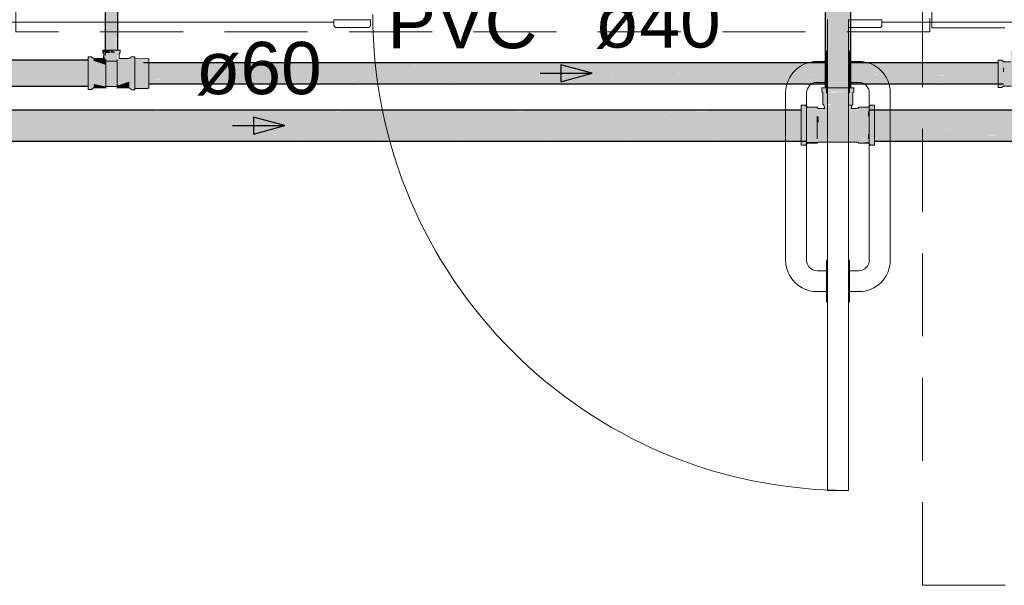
# Model space of a CAD drawing. Header units: millimetres. Extents: x 567 to 934, y -1 to 364.
# Tile 427 of 656: x 756.54 to 760.3, y 41.32 to 43.49. Entities that reach past the tile are written whole.
import ezdxf

# ---------------------------------------------------------------- set-up
doc = ezdxf.new("R2010")
doc.units = ezdxf.units.MM
doc.header["$MEASUREMENT"] = 0
doc.linetypes.add('HIDDEN2', pattern=[0.47625, 0.3175, -0.15875])
doc.linetypes.add('NULL', pattern=[0])
for name, color, linetype, lineweight in [('AF-Condutos', 140, 'Continuous', 25), ('AF-Conexões', 152, 'Continuous', 18), ('AF-Sentido conduto', 140, 'Continuous', 30), ('AF-Textos conduto', 7, 'Continuous', 9), ('DI-Detalhes', 1, 'HIDDEN2', 9)]:
    doc.layers.add(name, color=color, linetype=linetype, lineweight=lineweight)
doc.layers.add('ARQ FINA', color=8, linetype='Continuous')
doc.styles.add('Arial', font='arial.ttf')

msp = doc.modelspace()

# ---------------------------------------------------------------- hatches: boundary and pattern name
at = {"layer": 'AF-Condutos', "linetype": 'Continuous'}
for points in [[(759.6189, 43.2246), (759.6428, 43.2246), (759.642, 47.2417), (759.6428, 47.4594), (759.6189, 47.4594)], [(759.642, 47.2217), (759.6428, 43.2046), (759.6626, 47.4594), (759.6428, 47.4594)], [(759.7178, 47.4594), (759.6626, 47.4594), (759.6429, 43.2246), (759.6627, 43.2246), (759.6778, 47.2417), (759.6778, 46.3371), (759.6822, 47.2417), (759.6833, 43.2246), (759.7135, 43.2246), (759.7129, 47.2417), (759.7135, 43.3199), (759.7135, 43.2246), (759.7178, 43.2246)], [(756.8676, 47.2142), (756.8634, 43.3692), (756.8676, 43.3692)], [(756.8676, 47.2142), (756.8634, 47.2142), (756.8634, 43.3492)], [(756.8753, 47.2142), (756.8676, 43.3692), (756.8753, 43.3692)], [(756.8753, 47.2142), (756.8676, 47.2142), (756.8676, 43.3492)], [(756.8852, 47.2142), (756.8753, 47.2142), (756.8753, 43.3492)], [(756.8852, 47.2142), (756.8754, 43.3692), (756.8852, 43.3692)], [(756.8955, 47.2142), (756.8852, 47.2142), (756.8852, 43.3492)], [(756.8955, 47.2142), (756.8852, 43.3692), (756.8955, 43.3692)], [(756.9045, 47.2142), (756.8955, 47.2142), (756.8955, 43.3492)], [(756.9045, 47.2142), (756.8956, 43.3692), (756.9045, 43.3692)], [(756.9106, 47.2142), (756.9045, 47.2142), (756.9045, 43.3492)], [(756.9098, 46.6832), (756.9098, 43.3492), (756.9106, 47.2142)], [(756.9106, 47.2142), (756.9098, 43.3692), (756.9106, 43.3692)], [(756.9128, 47.2142), (756.9106, 47.2142), (756.9106, 43.3492)], [(756.9128, 47.2142), (756.9107, 43.3692), (756.9128, 43.3692)], [(759.6778, 46.3371), (759.6778, 47.2417), (759.6626, 43.2046)], [(759.6778, 46.3371), (759.6778, 43.2046), (759.6822, 47.2417)], [(759.6833, 43.2246), (759.6822, 47.2417), (759.6778, 43.2246)], [(756.9098, 46.6832), (756.9046, 43.3692), (756.9098, 43.3692)], [(759.6778, 43.2246), (759.6778, 46.3371), (759.6627, 43.2246)], [(755.5821, 43.3298), (755.5821, 43.3232), (756.7988, 43.3235), (756.7988, 43.3299)], [(756.7988, 43.3299), (755.5821, 43.3299), (755.5821, 43.3298)], [(755.5821, 43.3232), (755.5821, 43.2902), (756.7988, 43.2906), (756.7988, 43.3235)], [(757.0107, 43.3199), (759.6189, 43.3159), (759.6189, 43.3199)], [(757.0107, 43.3148), (759.6189, 43.306), (759.6189, 43.3148)], [(757.0107, 43.3037), (759.6189, 43.2916), (759.6189, 43.3037)], [(759.6189, 43.3159), (757.0307, 43.3199), (757.0307, 43.3148), (759.6189, 43.3148)], [(759.6189, 43.306), (757.0307, 43.3147), (757.0307, 43.3037), (759.6189, 43.3037)], [(759.6189, 43.2916), (757.0307, 43.3036), (757.0307, 43.2885), (759.6189, 43.2885)], [(759.7178, 43.3199), (759.7178, 43.3157), (760.2812, 43.3148), (760.2812, 43.3199)], [(760.3012, 43.3148), (759.7178, 43.3157), (759.7178, 43.3148)], [(759.7178, 43.3148), (759.7178, 43.3057), (760.2812, 43.3037), (760.2812, 43.3148)], [(760.3012, 43.3037), (759.7178, 43.3057), (759.7178, 43.3037)], [(759.7178, 43.3037), (759.7178, 43.2912), (760.2812, 43.2886), (760.2812, 43.3037)], [(756.7988, 43.2305), (756.7988, 43.2906), (755.5821, 43.2902), (755.5821, 43.2304)], [(757.0107, 43.2885), (760.2812, 43.272), (760.2812, 43.2885)], [(760.2812, 43.2567), (760.2812, 43.2718), (757.0107, 43.2718)], [(757.0107, 43.2567), (759.6189, 43.2478), (759.6189, 43.2567)], [(757.0306, 43.2567), (759.6189, 43.2567), (759.6189, 43.2598), (757.0306, 43.2718)], [(757.0307, 43.2455), (759.6189, 43.2455), (759.6189, 43.2478), (757.0306, 43.2566)], [(757.0307, 43.2718), (759.6189, 43.2718), (759.6189, 43.2753), (757.0307, 43.2884)], [(760.3012, 43.2885), (759.7178, 43.2912), (759.7178, 43.2885)], [(760.3012, 43.2718), (759.7178, 43.2748), (759.7178, 43.2718)], [(760.3012, 43.2567), (759.7178, 43.2593), (759.7178, 43.2567)], [(759.7178, 43.2475), (760.2812, 43.2456), (760.2812, 43.2567), (759.7178, 43.2567)], [(755.5821, 43.2304), (756.7988, 43.2304), (756.7988, 43.2305)], [(757.0107, 43.2455), (759.6189, 43.2415), (759.6189, 43.2455)], [(757.0307, 43.2404), (759.6189, 43.2404), (759.6189, 43.2415), (757.0307, 43.2455)], [(760.3012, 43.2455), (759.7178, 43.2475), (759.7178, 43.2455)], [(759.7178, 43.2413), (760.2812, 43.2404), (760.2812, 43.2455), (759.7178, 43.2455)], [(760.3012, 43.2404), (759.7178, 43.2413), (759.7178, 43.2404)], [(755.3714, 43.1321), (759.5474, 43.1321), (755.3714, 43.1398)], [(755.3714, 43.1398), (759.5274, 43.1322), (759.5274, 43.1398)], [(755.3714, 43.1154), (759.5474, 43.1154), (755.3714, 43.1321)], [(755.3714, 43.1321), (759.5274, 43.1155), (759.5274, 43.1321)], [(755.3714, 43.0926), (759.5474, 43.0926), (755.3714, 43.1154)], [(755.3714, 43.1154), (759.5274, 43.0927), (759.5274, 43.1154)], [(759.7882, 43.1398), (766.1874, 43.1322), (766.1874, 43.1398)], [(759.7882, 43.1321), (766.1874, 43.1155), (766.1874, 43.1321)], [(759.7882, 43.1154), (766.1874, 43.0927), (766.1874, 43.1154)], [(766.2074, 43.1321), (759.8082, 43.1398), (759.8082, 43.1321)], [(766.2074, 43.1154), (759.8082, 43.1321), (759.8082, 43.1154)], [(766.2074, 43.0926), (759.8082, 43.1154), (759.8082, 43.0926)], [(755.3714, 43.0926), (759.5274, 43.0678), (759.5274, 43.0926)], [(755.3714, 43.0677), (759.5474, 43.0677), (755.3714, 43.0926)], [(755.3714, 43.0677), (759.5274, 43.045), (759.5274, 43.0677)], [(755.3714, 43.0449), (759.5474, 43.0449), (755.3714, 43.0677)], [(759.7882, 43.0926), (766.1874, 43.0678), (766.1874, 43.0926)], [(759.7882, 43.0677), (766.1874, 43.045), (766.1874, 43.0677)], [(766.2074, 43.0677), (759.8082, 43.0926), (759.8082, 43.0677)], [(766.2074, 43.0449), (759.8082, 43.0676), (759.8082, 43.0449)], [(755.3714, 43.0449), (759.5274, 43.0283), (759.5274, 43.0449)], [(755.3714, 43.0282), (759.5474, 43.0282), (755.3714, 43.0449)], [(755.3714, 43.0282), (759.5274, 43.0205), (759.5274, 43.0282)], [(755.3714, 43.0205), (759.5474, 43.0205), (755.3714, 43.0282)], [(759.7882, 43.0449), (766.1874, 43.0283), (766.1874, 43.0449)], [(759.7882, 43.0282), (766.1874, 43.0205), (766.1874, 43.0282)], [(766.2074, 43.0282), (759.8082, 43.0448), (759.8082, 43.0282)], [(766.2074, 43.0205), (759.8082, 43.0282), (759.8082, 43.0205)]]:
    msp.add_hatch(color=151, dxfattribs=at).paths.add_polyline_path(points)
at = {"layer": 'AF-Conexões', "linetype": 'Continuous'}
for points in [[(756.8564, 43.3692), (756.8545, 43.3602), (756.8771, 43.3602), (756.8878, 43.3692)], [(756.918, 43.3546), (756.9218, 43.3692), (756.8878, 43.3692), (756.9008, 43.3605), (756.8841, 43.3604), (756.8599, 43.3546), (756.8658, 43.3272), (756.9098, 43.3272), (756.9093, 43.3492)], [(756.8841, 43.3604), (756.9, 43.361), (756.8878, 43.3692)], [(756.7988, 43.3432), (756.7988, 43.2184), (756.8118, 43.2184), (756.8195, 43.2241), (756.8188, 43.2407), (756.8658, 43.2296), (756.8658, 43.3125), (756.8195, 43.3277), (756.8195, 43.3374)], [(756.8195, 43.3374), (756.8195, 43.3277), (756.8658, 43.3271), (756.8615, 43.349), (756.8598, 43.3374)], [(756.9561, 43.3374), (756.918, 43.3363), (756.9098, 43.3335), (756.9098, 43.233), (756.9561, 43.2484), (756.9561, 43.2273), (756.9768, 43.2175), (756.9768, 43.3432), (756.9638, 43.3432)], [(757.0267, 43.222), (757.0307, 43.226), (757.0307, 43.3102), (757.0267, 43.3364), (756.9768, 43.3355), (756.9768, 43.222)], [(760.4052, 43.3239), (760.4002, 43.3474), (760.3997, 43.316), (760.3971, 43.3444), (760.3873, 43.3444), (760.3603, 43.3524), (760.3406, 43.3524), (760.3306, 43.3644), (760.3263, 43.3644), (760.3311, 43.3524), (760.3304, 43.3244), (760.3008, 43.3244), (760.2952, 43.33), (760.2812, 43.33), (760.2812, 43.2277), (760.2952, 43.226), (760.2997, 43.2316), (760.332, 43.2316), (760.3346, 43.2347), (760.401, 43.2347), (760.4036, 43.2316), (760.4348, 43.2316), (760.4348, 43.2344), (760.4544, 43.226), (760.4544, 43.3282), (760.4404, 43.3284), (760.4348, 43.3244), (760.4058, 43.3244), (760.4047, 43.3463), (760.4108, 43.3524), (760.4108, 43.3644), (760.3306, 43.3644), (760.3349, 43.3524), (760.3678, 43.3474), (760.3969, 43.3474), (760.3997, 43.316), (760.3998, 43.3444), (760.4024, 43.32), (760.4035, 43.3474)], [(756.8633, 43.3272), (756.8195, 43.3277), (756.8658, 43.3125)], [(756.9098, 43.3271), (756.8658, 43.3271), (756.8658, 43.2302), (756.9098, 43.2302)], [(756.8195, 43.2241), (756.8658, 43.2231), (756.8658, 43.2296), (756.8195, 43.2397)], [(756.9561, 43.2273), (756.9561, 43.2484), (756.9098, 43.233), (756.9098, 43.2231)], [(756.9561, 43.2273), (756.9098, 43.2231), (756.9561, 43.2241)], [(759.6151, 43.1578), (759.6392, 43.1628), (759.648, 43.2046), (759.6371, 43.2096), (759.6885, 43.2096), (759.6986, 43.2246), (759.6084, 43.2246), (759.6105, 43.2068), (759.6105, 43.1628), (759.6172, 43.1461), (759.5933, 43.1442), (759.5884, 43.1504), (759.5508, 43.1504), (759.5434, 43.1578), (759.5274, 43.1578), (759.5274, 43.0084), (759.5434, 43.0058), (759.5508, 43.0173), (759.6678, 43.0175), (759.7423, 43.0194), (759.7472, 43.0132), (759.7811, 43.0169), (759.7922, 43.0058), (759.8082, 43.0058), (759.8082, 43.1552), (759.7922, 43.1578), (759.7848, 43.1504), (759.7472, 43.1504), (759.7472, 43.1403), (759.7184, 43.1461), (759.7251, 43.1628), (759.7234, 43.2056), (759.7293, 43.2096), (759.7293, 43.2246), (759.6986, 43.2246), (759.6885, 43.2096), (759.6485, 43.2068), (759.6392, 43.1628), (759.6407, 43.1578)], [(759.7234, 43.2068), (759.7251, 43.1628), (759.7251, 43.2068)], [(759.5508, 43.0152), (759.5508, 43.0132), (759.5884, 43.0132)], [(759.5528, 43.0151), (759.5884, 43.0132), (759.5884, 43.0173), (759.5549, 43.0173)], [(759.6678, 43.0175), (759.7438, 43.0175), (759.7438, 43.0194)], [(759.7472, 43.0132), (759.7848, 43.0132), (759.7848, 43.0173)]]:
    msp.add_hatch(color=161, dxfattribs=at).paths.add_polyline_path(points)

# ---------------------------------------------------------------- linework, layer by layer
at = {"layer": 'AF-Condutos'}
for p, q in [((756.8634, 47.2142), (756.8634, 43.3492)), ((756.9128, 43.3692), (756.9128, 47.2142)), ((759.6189, 47.2217), (759.6189, 43.3199)), ((759.7178, 43.3199), (759.7178, 47.2217)), ((756.7988, 43.3299), (755.5821, 43.3299)), ((759.6189, 43.3199), (757.0107, 43.3199)), ((759.6189, 43.3199), (759.6189, 43.2404)), ((759.7178, 43.2404), (759.7178, 43.3199)), ((760.2812, 43.3199), (759.7178, 43.3199)), ((755.5821, 43.2304), (756.7988, 43.2304)), ((757.0307, 43.2404), (759.6189, 43.2404)), ((759.6189, 43.2404), (759.6189, 43.2246)), ((759.7178, 43.2246), (759.7178, 43.2404)), ((759.7178, 43.2404), (760.3012, 43.2404)), ((759.5274, 43.1398), (755.3714, 43.1398)), ((766.1874, 43.1398), (759.7882, 43.1398)), ((755.3714, 43.0205), (759.5474, 43.0205)), ((759.8082, 43.0205), (766.2074, 43.0205))]:
    msp.add_line(p, q, dxfattribs=at)
at = {"layer": 'AF-Conexões'}
for p, q in [((756.8545, 43.3692), (756.8545, 43.3602)), ((756.8564, 43.3692), (756.8545, 43.3692)), ((756.8634, 43.3692), (756.8564, 43.3692)), ((756.8689, 43.3692), (756.8634, 43.3692)), ((756.8878, 43.3692), (756.8689, 43.3692)), ((756.9118, 43.3692), (756.8878, 43.3692)), ((756.9128, 43.3692), (756.9118, 43.3692)), ((756.9218, 43.3692), (756.9128, 43.3692)), ((756.9218, 43.3602), (756.9218, 43.3692)), ((756.7988, 43.3432), (756.7988, 43.3405)), ((756.8118, 43.3432), (756.7988, 43.3432)), ((756.7988, 43.3405), (756.7988, 43.3325)), ((756.7988, 43.3325), (756.7988, 43.3299)), ((756.7988, 43.3299), (756.7988, 43.3201)), ((756.8126, 43.3414), (756.8118, 43.3432)), ((756.8195, 43.3374), (756.8126, 43.3414)), ((756.8576, 43.3374), (756.8195, 43.3374)), ((756.8545, 43.3602), (756.8551, 43.3598)), ((756.8551, 43.3598), (756.8582, 43.3546)), ((756.8582, 43.3546), (756.8576, 43.3374)), ((756.8658, 43.3335), (756.8658, 43.3272)), ((756.8658, 43.3271), (756.8658, 43.3335)), ((756.8665, 43.3598), (756.8812, 43.3602)), ((756.8741, 43.3601), (756.8665, 43.3598)), ((756.9008, 43.3605), (756.8841, 43.3604)), ((756.9098, 43.3272), (756.9098, 43.3335)), ((756.9098, 43.3335), (756.9098, 43.3271)), ((756.918, 43.3546), (756.9215, 43.3597)), ((756.918, 43.3374), (756.918, 43.3546)), ((756.9561, 43.3374), (756.918, 43.3374)), ((756.9215, 43.3597), (756.9218, 43.3602)), ((756.963, 43.3414), (756.9561, 43.3374)), ((756.9638, 43.3432), (756.963, 43.3414)), ((756.9768, 43.3432), (756.9638, 43.3432)), ((756.9768, 43.3384), (756.9768, 43.3432)), ((756.9768, 43.3355), (756.9768, 43.3384)), ((757.0267, 43.3364), (756.9768, 43.3355)), ((756.9768, 43.3247), (756.9768, 43.3355)), ((757.0307, 43.334), (757.0267, 43.3364)), ((757.0307, 43.3283), (757.0307, 43.334)), ((760.2952, 43.33), (760.2812, 43.33)), ((760.2812, 43.33), (760.2812, 43.3282)), ((760.3008, 43.3244), (760.2952, 43.33)), ((756.7988, 43.3201), (756.7988, 43.3043)), ((756.7988, 43.3043), (756.7988, 43.2863)), ((756.8658, 43.3272), (756.8758, 43.3272)), ((756.8658, 43.3125), (756.8658, 43.3271)), ((756.8842, 43.3271), (756.8658, 43.3271)), ((756.8658, 43.3271), (756.8658, 43.3185)), ((756.8658, 43.3185), (756.8658, 43.3052)), ((756.8658, 43.2802), (756.8658, 43.3125)), ((756.8658, 43.3052), (756.8658, 43.2889)), ((756.8758, 43.3272), (756.8878, 43.3272)), ((756.8982, 43.3272), (756.8842, 43.3271)), ((756.8878, 43.3272), (756.8998, 43.3272)), ((756.9098, 43.3271), (756.8982, 43.3272)), ((756.8998, 43.3272), (756.9098, 43.3272)), ((756.9098, 43.3271), (756.9098, 43.3151)), ((756.9098, 43.3185), (756.9098, 43.3271)), ((756.9098, 43.3052), (756.9098, 43.3185)), ((756.9098, 43.3151), (756.9098, 43.2867)), ((756.9098, 43.2889), (756.9098, 43.3052)), ((756.9768, 43.3043), (756.9768, 43.3247)), ((756.9768, 43.2802), (756.9768, 43.3043)), ((757.0307, 43.3199), (757.0307, 43.3283)), ((757.0307, 43.3102), (757.0307, 43.3199)), ((757.0307, 43.2792), (757.0307, 43.3102)), ((760.2812, 43.3282), (760.2812, 43.323)), ((760.2812, 43.323), (760.2812, 43.3199)), ((760.2812, 43.3199), (760.2812, 43.3147)), ((760.2812, 43.3147), (760.2812, 43.304)), ((760.2812, 43.304), (760.2812, 43.2914)), ((760.3298, 43.3244), (760.3008, 43.3244)), ((760.3008, 43.2936), (760.3008, 43.3012)), ((760.3008, 43.3012), (760.3008, 43.286)), ((760.3008, 43.286), (760.3008, 43.2936)), ((756.7988, 43.2863), (756.7988, 43.2679)), ((756.7988, 43.2679), (756.7988, 43.2505)), ((756.8658, 43.2889), (756.8658, 43.2715)), ((756.8658, 43.2506), (756.8658, 43.2802)), ((756.8658, 43.2715), (756.8658, 43.2552)), ((756.8658, 43.2552), (756.8658, 43.2419)), ((756.9098, 43.2715), (756.9098, 43.2889)), ((756.9098, 43.2867), (756.9098, 43.2564)), ((756.9098, 43.2552), (756.9098, 43.2715)), ((756.9098, 43.2564), (756.9098, 43.233)), ((756.9098, 43.2419), (756.9098, 43.2552)), ((756.9768, 43.2619), (756.9768, 43.2802)), ((756.9768, 43.2452), (756.9768, 43.2619)), ((757.0306, 43.2597), (757.0307, 43.2792)), ((757.0307, 43.2404), (757.0306, 43.2597)), ((760.2812, 43.2914), (760.2812, 43.278)), ((760.2812, 43.278), (760.2812, 43.2645)), ((760.2812, 43.2645), (760.2812, 43.252)), ((756.7988, 43.2505), (756.7988, 43.2356)), ((756.7988, 43.2356), (756.7988, 43.2304)), ((756.7988, 43.2304), (756.7988, 43.2246)), ((756.7988, 43.2246), (756.7988, 43.2184)), ((756.7988, 43.2184), (756.8118, 43.2184)), ((756.8118, 43.2184), (756.8126, 43.219)), ((756.8126, 43.219), (756.8195, 43.2241)), ((756.8195, 43.2241), (756.8658, 43.2231)), ((756.8658, 43.2302), (756.8658, 43.2506)), ((756.8658, 43.2419), (756.8658, 43.2332)), ((756.8658, 43.2332), (756.8658, 43.2302)), ((756.8658, 43.2296), (756.8658, 43.2302)), ((756.8658, 43.2302), (756.9098, 43.2302)), ((756.8658, 43.2231), (756.8658, 43.2296)), ((756.9098, 43.2332), (756.9098, 43.2419)), ((756.9098, 43.2302), (756.9098, 43.2332)), ((756.9098, 43.233), (756.9098, 43.2302)), ((756.9098, 43.2302), (756.9098, 43.2231)), ((756.9098, 43.2231), (756.9561, 43.2241)), ((756.9561, 43.2241), (756.963, 43.219)), ((756.963, 43.219), (756.9638, 43.2175)), ((756.9638, 43.2175), (756.9768, 43.2175)), ((756.9768, 43.2315), (756.9768, 43.2452)), ((756.9768, 43.222), (756.9768, 43.2315)), ((756.9768, 43.2175), (756.9768, 43.222)), ((756.9768, 43.222), (757.0267, 43.222)), ((757.0267, 43.222), (757.0307, 43.226)), ((757.0307, 43.2382), (757.0307, 43.2404)), ((757.0307, 43.226), (757.0307, 43.2382)), ((759.6084, 43.2246), (759.6063, 43.2246)), ((759.6063, 43.2246), (759.6063, 43.2096)), ((759.6145, 43.2246), (759.6084, 43.2246)), ((759.6189, 43.2246), (759.6145, 43.2246)), ((759.6243, 43.2246), (759.6189, 43.2246)), ((759.6371, 43.2246), (759.6243, 43.2246)), ((759.6519, 43.2246), (759.6371, 43.2246)), ((759.6678, 43.2246), (759.6519, 43.2246)), ((759.6837, 43.2246), (759.6678, 43.2246)), ((759.6986, 43.2246), (759.6837, 43.2246)), ((759.7113, 43.2246), (759.6986, 43.2246)), ((759.7178, 43.2246), (759.7113, 43.2246)), ((759.7211, 43.2246), (759.7178, 43.2246)), ((759.7272, 43.2246), (759.7211, 43.2246)), ((759.7293, 43.2246), (759.7272, 43.2246)), ((759.7293, 43.2096), (759.7293, 43.2246)), ((760.2812, 43.252), (760.2812, 43.2412)), ((760.2812, 43.2412), (760.2812, 43.2404)), ((760.2812, 43.2404), (760.2812, 43.2329)), ((760.2812, 43.2329), (760.2812, 43.2277)), ((760.2812, 43.2277), (760.2812, 43.226)), ((760.2812, 43.226), (760.2952, 43.226)), ((760.2952, 43.226), (760.3008, 43.2316)), ((760.3008, 43.2316), (760.332, 43.2316)), ((759.6063, 43.2096), (759.6105, 43.2068)), ((759.6105, 43.2068), (759.6105, 43.1628)), ((759.7251, 43.2068), (759.7293, 43.2096)), ((759.7251, 43.1628), (759.7251, 43.2068)), ((759.5274, 43.1578), (759.5274, 43.1552)), ((759.5434, 43.1578), (759.5274, 43.1578)), ((759.5274, 43.1552), (759.5274, 43.1476)), ((759.5274, 43.1476), (759.5274, 43.1398)), ((759.5508, 43.1504), (759.5434, 43.1578)), ((759.5884, 43.1504), (759.5508, 43.1504)), ((759.5918, 43.1461), (759.5884, 43.1504)), ((759.6172, 43.1461), (759.5918, 43.1461)), ((759.6105, 43.1628), (759.6135, 43.1578)), ((759.6135, 43.1578), (759.6172, 43.1461)), ((759.7094, 43.1578), (759.7141, 43.1578)), ((759.7188, 43.1578), (759.7094, 43.1578)), ((759.7141, 43.1578), (759.7188, 43.1578)), ((759.7184, 43.1461), (759.7221, 43.1578)), ((759.7438, 43.1461), (759.7184, 43.1461)), ((759.7221, 43.1578), (759.7251, 43.1628)), ((759.7472, 43.1504), (759.7438, 43.1461)), ((759.7848, 43.1504), (759.7472, 43.1504)), ((759.7922, 43.1578), (759.7848, 43.1504)), ((759.8082, 43.1578), (759.7922, 43.1578)), ((759.8082, 43.1552), (759.8082, 43.1578)), ((759.8082, 43.1476), (759.8082, 43.1552)), ((759.8082, 43.1398), (759.8082, 43.1476)), ((759.5274, 43.1398), (759.5274, 43.1355)), ((759.5274, 43.1355), (759.5274, 43.1198)), ((759.5274, 43.1198), (759.5274, 43.1014)), ((759.5884, 43.0937), (759.5884, 43.1161)), ((759.5884, 43.1161), (759.5884, 43.1049)), ((759.5884, 43.1049), (759.5884, 43.0937)), ((759.5918, 43.1139), (759.5918, 43.0929)), ((759.5918, 43.1034), (759.5918, 43.1139)), ((759.7848, 43.1343), (759.7848, 43.1252)), ((759.7848, 43.1161), (759.7848, 43.1343)), ((759.7848, 43.1252), (759.7848, 43.1161)), ((759.8082, 43.1355), (759.8082, 43.1398)), ((759.8082, 43.1198), (759.8082, 43.1355)), ((759.8082, 43.1014), (759.8082, 43.1198)), ((759.5274, 43.1014), (759.5274, 43.0818)), ((759.5274, 43.0818), (759.5274, 43.0621)), ((759.5884, 43.0699), (759.5884, 43.0937)), ((759.5884, 43.0937), (759.5884, 43.0818)), ((759.5884, 43.0818), (759.5884, 43.0699)), ((759.5884, 43.0475), (759.5884, 43.0699)), ((759.5884, 43.0699), (759.5884, 43.0587)), ((759.5918, 43.0929), (759.5918, 43.1034)), ((759.8082, 43.0818), (759.8082, 43.1014)), ((759.8082, 43.0621), (759.8082, 43.0818)), ((759.5274, 43.0621), (759.5274, 43.0438)), ((759.5274, 43.0438), (759.5274, 43.028)), ((759.5884, 43.0587), (759.5884, 43.0475)), ((759.5884, 43.0292), (759.5884, 43.0475)), ((759.5884, 43.0475), (759.5884, 43.0383)), ((759.5884, 43.0383), (759.5884, 43.0292)), ((759.7848, 43.0475), (759.7848, 43.0383)), ((759.7848, 43.0292), (759.7848, 43.0475)), ((759.7848, 43.0383), (759.7848, 43.0292)), ((759.8082, 43.0438), (759.8082, 43.0621)), ((759.8082, 43.028), (759.8082, 43.0438)), ((759.5274, 43.028), (759.5274, 43.0205)), ((759.5274, 43.0205), (759.5274, 43.0159)), ((759.5274, 43.0159), (759.5274, 43.0084)), ((759.5274, 43.0084), (759.5274, 43.0058)), ((759.5274, 43.0058), (759.5434, 43.0058)), ((759.5434, 43.0058), (759.5508, 43.0132)), ((759.5508, 43.0173), (759.5508, 43.0152)), ((759.5508, 43.016), (759.5508, 43.0173)), ((759.5508, 43.0152), (759.5508, 43.016)), ((759.5508, 43.0132), (759.5884, 43.0132)), ((759.5884, 43.0132), (759.5918, 43.0175)), ((759.5884, 43.0132), (759.5884, 43.0173)), ((759.5884, 43.0173), (759.5884, 43.0152)), ((759.5884, 43.0152), (759.5884, 43.0132)), ((759.5918, 43.0175), (759.6678, 43.0175)), ((759.6678, 43.0175), (759.7438, 43.0175)), ((759.7438, 43.0175), (759.7472, 43.0132)), ((759.7472, 43.0132), (759.7848, 43.0132)), ((759.7848, 43.0132), (759.7922, 43.0058)), ((759.7922, 43.0058), (759.8082, 43.0058)), ((759.8082, 43.0205), (759.8082, 43.028)), ((759.8082, 43.0159), (759.8082, 43.0205)), ((759.8082, 43.0084), (759.8082, 43.0159)), ((759.8082, 43.0058), (759.8082, 43.0084))]:
    msp.add_line(p, q, dxfattribs=at)
at = {"layer": 'AF-Sentido conduto'}
for p, q in [((758.7278, 43.2802), (758.6071, 43.3125)), ((758.6071, 43.3125), (758.6071, 43.2478)), ((758.6071, 43.2478), (758.7278, 43.2802)), ((757.5516, 43.0802), (757.4309, 43.1125)), ((757.4309, 43.1125), (757.4309, 43.0478)), ((757.4309, 43.0478), (757.5516, 43.0802))]:
    msp.add_line(p, q, dxfattribs=at)
for points in [[(758.5278, 43.2802), (758.7278, 43.2802)], [(757.3516, 43.0802), (757.5516, 43.0802)]]:
    msp.add_lwpolyline(points, dxfattribs=at)
at = {"layer": 'ARQ FINA', "lineweight": 5}
for p, q in [((757.7392, 43.4848), (757.7392, 43.4648)), ((757.8792, 43.4848), (757.7392, 43.4848)), ((757.8792, 43.4648), (757.8792, 43.4848)), ((759.6278, 43.4854), (759.6278, 43.3654)), ((759.6278, 43.4854), (759.6278, 41.6854)), ((759.7078, 43.3654), (759.7078, 43.4854)), ((759.7078, 41.6854), (759.7078, 43.4854)), ((759.8364, 43.4848), (759.7078, 43.4848)), ((759.8364, 43.4648), (759.8364, 43.4848)), ((750.4778, 43.4754), (757.7392, 43.4754)), ((757.7492, 43.4548), (757.8692, 43.4548)), ((759.7078, 43.4548), (759.8264, 43.4548)), ((759.8364, 43.4754), (764.7278, 43.4754)), ((759.6278, 43.3654), (759.6238, 43.3654)), ((759.6238, 43.3654), (759.6238, 43.3254)), ((759.6278, 43.2054), (759.6278, 43.3654)), ((759.7078, 43.3654), (759.7078, 43.2054)), ((759.7118, 43.3654), (759.7078, 43.3654)), ((759.7118, 43.3254), (759.7118, 43.3654)), ((759.6238, 43.3254), (759.5878, 43.3254)), ((759.6238, 43.2454), (759.6238, 43.3254)), ((759.7478, 43.3254), (759.7118, 43.3254)), ((759.7118, 43.3254), (759.7118, 43.2454)), ((759.5878, 43.2454), (759.6238, 43.2454)), ((759.6238, 43.2454), (759.6238, 43.2054)), ((759.7118, 43.2054), (759.7118, 43.2454)), ((759.7118, 43.2454), (759.7478, 43.2454)), ((759.4678, 43.2054), (759.4678, 42.5654)), ((759.5478, 42.5654), (759.5478, 43.2054)), ((759.6238, 43.2054), (759.6278, 43.2054)), ((759.6278, 43.2054), (759.6278, 42.5654)), ((759.7078, 42.5654), (759.7078, 43.2054)), ((759.7078, 43.2054), (759.7118, 43.2054)), ((759.7878, 43.2054), (759.7878, 42.5654)), ((759.8678, 42.5654), (759.8678, 43.2054)), ((759.6238, 42.5654), (759.6238, 42.5254)), ((759.6278, 42.5654), (759.6238, 42.5654)), ((759.6278, 42.4054), (759.6278, 42.5654)), ((759.7118, 42.5654), (759.7078, 42.5654)), ((759.7078, 42.5654), (759.7078, 42.4054)), ((759.7118, 42.5254), (759.7118, 42.5654)), ((759.6238, 42.5254), (759.5878, 42.5254)), ((759.6238, 42.4454), (759.6238, 42.5254)), ((759.7478, 42.5254), (759.7118, 42.5254)), ((759.7118, 42.5254), (759.7118, 42.4454)), ((759.5878, 42.4454), (759.6238, 42.4454)), ((759.6238, 42.4454), (759.6238, 42.4054)), ((759.7118, 42.4054), (759.7118, 42.4454)), ((759.7118, 42.4454), (759.7478, 42.4454)), ((759.6238, 42.4054), (759.6278, 42.4054)), ((759.6278, 42.4054), (759.6278, 41.6854)), ((759.7078, 41.6854), (759.7078, 42.4054)), ((759.7078, 42.4054), (759.7118, 42.4054)), ((759.6278, 41.6854), (759.7078, 41.6854)), ((759.6278, 41.6854), (759.7078, 41.6854))]:
    msp.add_line(p, q, dxfattribs=at)
for centre, radius, start, end in [((759.7078, 43.5054), 1.82, 180, 270), ((757.7492, 43.4648), 0.01, 180, 270), ((757.7492, 43.4648), 0.01, 180, 270), ((757.8692, 43.4648), 0.01, 270, 360), ((757.8692, 43.4648), 0.01, 270, 0), ((759.8264, 43.4648), 0.01, 270, 360), ((759.8264, 43.4648), 0.01, 270, 360), ((759.5878, 43.2054), 0.12, 90, 180), ((759.7478, 43.2054), 0.12, 360, 90), ((759.5878, 43.2054), 0.04, 90, 180), ((759.7478, 43.2054), 0.04, 0, 90), ((759.5878, 42.5654), 0.12, 180, 270), ((759.5878, 42.5654), 0.04, 180, 270), ((759.7478, 42.5654), 0.04, 270, 0), ((759.7478, 42.5654), 0.12, 270, 0)]:
    msp.add_arc(centre, radius, start, end, dxfattribs=at)
at = {"layer": 'DI-Detalhes'}
for points in [[(760.027, 52.3705), (766.9734, 52.3705), (766.9734, 43.4546), (760.027, 43.4546), (760.027, 52.3705)], [(756.522, 47.7769), (760.0196, 47.7769), (760.0196, 43.4388), (756.522, 43.4388), (756.522, 47.7769)], [(759.9912, 43.8067), (764.5936, 43.8067), (764.5936, 41.3227), (759.9912, 41.3227), (759.9912, 43.8067)]]:
    msp.add_lwpolyline(points, dxfattribs=at)

# ---------------------------------------------------------------- texts
at = {"layer": 'AF-Textos conduto', "linetype": 'NULL', "char_height": 0.2, "line_spacing_factor": 0.6, "style": 'Arial'}
for s, insert, width, attachment_point in [('PVC', (758.5178, 43.3731), 1.14939, 9), ('ø40', (758.7378, 43.3731), 0.962805, 7), ('ø60', (757.4516, 43.1949), 0.962805, 8)]:
    msp.add_mtext(s, dxfattribs=dict(at, insert=insert, width=width, attachment_point=attachment_point))

doc.saveas('drawing.dxf')
